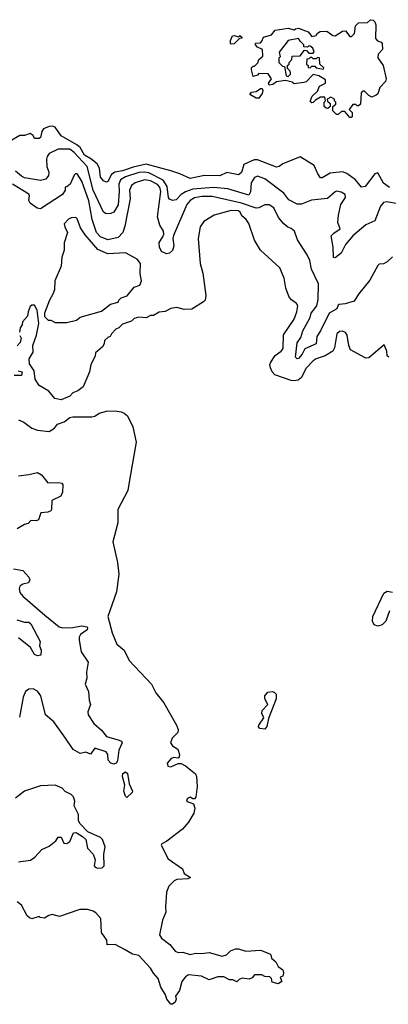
# Model space of a CAD drawing. Extents: x 2210602 to 2357277, y 510288 to 673808.
# Tile 385 of 464: x 2294933 to 2297447, y 659290 to 666008. Entities that reach past the tile are written whole.
import ezdxf

# ---------------------------------------------------------------- set-up
doc = ezdxf.new("R2010")
doc.units = 0

msp = doc.modelspace()

# ---------------------------------------------------------------- linework, layer by layer
at = {"layer": '0CON05XD'}
for points in [[(2297195, 665340), (2297185, 665340), (2297151.7, 665381.7), (2297128.3, 665381.7), (2297105, 665360), (2297095, 665360), (2297070, 665385), (2297070, 665415), (2297088.3, 665431.7), (2297090, 665445), (2297080, 665455), (2297080, 665465), (2297055, 665480), (2297030, 665465), (2297031.7, 665451.7), (2297050, 665435), (2297050, 665415), (2297035, 665402.5), (2297023, 665403), (2297010, 665415), (2297010, 665445), (2297020, 665455), (2297015, 665480), (2296985, 665480), (2296950.7, 665459.3), (2296935, 665442.5), (2296925, 665440), (2296915, 665450), (2296927.5, 665485), (2296965, 665520), (2296977, 665553), (2297020, 665575), (2297018.3, 665598.3), (2296973.9, 665623.9), (2296935, 665632.5), (2296886.4, 665583.6), (2296871.7, 665578.3), (2296805, 665570), (2296791.7, 665581.7), (2296745, 665592.5), (2296685, 665582.5), (2296660, 665565), (2296635, 665560), (2296630, 665575), (2296650, 665605), (2296628.3, 665638.3), (2296565, 665640), (2296555, 665630), (2296525, 665620), (2296513.3, 665665), (2296515, 665680), (2296525, 665690), (2296535, 665690), (2296557.5, 665712.5), (2296563.3, 665735), (2296591.7, 665758.3), (2296590, 665805), (2296555, 665820), (2296542.5, 665835), (2296542.5, 665847.5), (2296575, 665850), (2296585, 665860), (2296595, 665887.5), (2296650, 665905), (2296675, 665936.2), (2296765, 665950), (2296805, 665937.5), (2296815, 665946.2), (2296835, 665948.8), (2296900, 665925), (2296925, 665892.5), (2296955, 665900), (2296963.6, 665916.4), (2296982.3, 665927.7), (2297028.3, 665928.3), (2297069.3, 665899.3), (2297085, 665896.7), (2297135, 665930), (2297155, 665932.5), (2297185, 665892.5), (2297197, 665893), (2297217, 665913), (2297223.6, 665966.4), (2297243.9, 665986.1), (2297305, 665987.5), (2297325, 666007.5), (2297345, 666003.3), (2297355, 665993.3), (2297362.3, 665972.3), (2297359.1, 665879.1), (2297373.8, 665863.8), (2297398.8, 665855), (2297404.4, 665844.4), (2297406.7, 665805), (2297378.7, 665771.3), (2297376.9, 665746.9), (2297412.5, 665695), (2297432.5, 665605), (2297428, 665585), (2297390, 665545), (2297375, 665502.5), (2297365, 665492.5), (2297335, 665480), (2297315, 665490), (2297285, 665520), (2297275, 665520), (2297261.7, 665508.3), (2297258.3, 665431.7), (2297245, 665420), (2297235, 665420), (2297225, 665430), (2297205, 665430), (2297180, 665395), (2297200, 665375), (2297200, 665345), (2297195, 665340)], [(2296375, 665840), (2296370, 665845), (2296370, 665865), (2296383.6, 665896.4), (2296395, 665900), (2296425, 665890), (2296435, 665900), (2296448.3, 665888.3), (2296448.3, 665881.7), (2296431.7, 665878.3), (2296395, 665842.5), (2296375, 665840)], [(2296765, 665620), (2296780, 665635), (2296780, 665645), (2296777, 665657), (2296760, 665675), (2296760, 665695), (2296770, 665705), (2296770, 665715), (2296790, 665735), (2296791.7, 665758.3), (2296845, 665760), (2296875, 665800), (2296888.3, 665798.3), (2296905, 665780), (2296935, 665780), (2296941.7, 665788.3), (2296933, 665813), (2296915, 665827.5), (2296905, 665830), (2296895, 665820), (2296871.7, 665821.7), (2296870, 665835), (2296845, 665860), (2296835, 665880), (2296763.9, 665866.1), (2296703, 665787), (2296710, 665755), (2296700, 665745), (2296700, 665715), (2296725, 665690), (2296738.3, 665688.3), (2296750, 665625), (2296765, 665620)], [(2297005, 665670), (2297008.3, 665678.3), (2296980, 665705), (2296978.3, 665748.3), (2296965, 665750), (2296955, 665740), (2296935, 665740), (2296925, 665750), (2296915, 665750), (2296905, 665740), (2296891.7, 665738.3), (2296890, 665705), (2296900, 665695), (2296901.7, 665681.7), (2296915, 665680), (2296925, 665690), (2296945, 665690), (2296955, 665680), (2297005, 665670)], [(2296565, 665472.5), (2296545, 665472.5), (2296503, 665497), (2296515, 665512.5), (2296545, 665517.5), (2296575, 665537.5), (2296587.5, 665537.5), (2296592.5, 665525), (2296587.5, 665505), (2296565, 665472.5)], [(2297455, 664862.5), (2297415, 664892.9), (2297375, 664962.5), (2297355, 664956.7), (2297289.6, 664870.4), (2297265, 664865.5), (2297224.3, 664915), (2297165, 664958.2), (2297135, 664970.4), (2297050.2, 664959.8), (2296995, 664928), (2296985, 664928.8), (2296966, 664955), (2296942.2, 665012.2), (2296845, 665071.4), (2296727.5, 665025), (2296702.5, 665005), (2296685, 665000.8), (2296555, 665050.9), (2296531.7, 665051.7), (2296461.1, 665018.9), (2296446.9, 664965), (2296425, 664949.2), (2296345, 664964.2), (2296298.9, 664941.1), (2296194.6, 664945.4), (2296095, 664923.5), (2296025, 664956.9), (2295965, 664977.1), (2295795, 665022), (2295708, 665002), (2295635, 664976.2), (2295582.5, 664967.5), (2295559.8, 664950.2), (2295535, 664903.3), (2295525, 664898.8), (2295505, 664908.8), (2295485, 664933.3), (2295478.6, 664995), (2295461.9, 665025), (2295419.1, 665059.1), (2295375, 665083.2), (2295344.8, 665134.8), (2295323.7, 665153.7), (2295216.5, 665215), (2295175, 665273.6), (2295155, 665280.5), (2295135, 665278.2), (2295095, 665262.9), (2295083.3, 665245), (2295075.9, 665204.1), (2295065, 665196.7), (2295035, 665197.5), (2295025, 665217.5), (2295005, 665230), (2294965, 665217.5), (2294933.6, 665216.4), (2294864, 665176)], [(2297515, 664750.5), (2297435, 664765.6), (2297415, 664760.8), (2297392.9, 664735), (2297355, 664636), (2297295, 664608), (2297205, 664532.5), (2297155.7, 664474.3), (2297125.5, 664414.5), (2297085, 664383.8), (2297073.3, 664385), (2297071.1, 664455), (2297057.3, 664532.7), (2297075, 664552), (2297118.8, 664581.2), (2297103.2, 664623.2), (2297107.1, 664675), (2297124.2, 664745.8), (2297155.8, 664795), (2297152.5, 664815), (2297125, 664831.2), (2297095, 664838), (2297085, 664834), (2297032.4, 664787.6), (2296923.4, 664776.6), (2296855, 664749.2), (2296825, 664748.8), (2296769.5, 664779.5), (2296734.2, 664825), (2296605, 664922.5), (2296555, 664940.8), (2296535, 664932), (2296510.8, 664895), (2296508, 664832), (2296495, 664810.8), (2296353.7, 664853.7), (2296255, 664863.1), (2296115, 664850.8), (2296065, 664833.2), (2296035, 664815.4), (2296000.7, 664779.3), (2295975, 664773.9), (2295955, 664782.5), (2295947.1, 664795), (2295939.3, 664869.3), (2295912.2, 664912.2), (2295815, 664962.8), (2295785, 664968.1), (2295745, 664963.9), (2295654.2, 664935.8), (2295620, 664915), (2295609.2, 664885), (2295612.2, 664835), (2295604.6, 664745), (2295575, 664694.3), (2295555, 664685.7), (2295523, 664683), (2295504.3, 664695), (2295433.9, 664843.9), (2295392.3, 665005), (2295305, 665100.8), (2295275, 665125.3), (2295195, 665124.5), (2295134.3, 665095), (2295120.6, 665075), (2295116.9, 665055), (2295119.2, 665005), (2295131.7, 664968.3), (2295130, 664945), (2295111.2, 664918.8), (2295075, 664910), (2294965, 664929.5), (2294945, 664938.9), (2294903.6, 664973.6)], [(2297475, 664390), (2297440, 664355), (2297415, 664342.5), (2297385, 664340), (2297375, 664330), (2297320.5, 664229.5), (2297243.3, 664135), (2297215, 664087.5), (2297152, 664068), (2297112.5, 664065), (2297105, 664060), (2297096, 664034), (2297044.5, 664005), (2296985.8, 663884.2), (2296960.5, 663845), (2296954.1, 663795.9), (2296877, 663763), (2296860.8, 663725), (2296835, 663696.2), (2296825, 663693.3), (2296814, 663705), (2296825, 663802.5), (2296851.7, 663838.3), (2296864.4, 663885), (2296913.8, 663975), (2296922, 664005), (2296960.5, 664055), (2296968.6, 664098.6), (2296970, 664205), (2296923.8, 664305), (2296912.5, 664365), (2296893.6, 664403.6), (2296827.5, 664505), (2296806.7, 664565), (2296785, 664583.3), (2296761.7, 664591.7), (2296735.8, 664615.8), (2296698.2, 664658.2), (2296666.7, 664725), (2296635, 664744.4), (2296605, 664743.3), (2296565, 664722.9), (2296545, 664721.2), (2296445, 664755.3), (2296245, 664800.3), (2296175, 664800.7), (2296125, 664793.1), (2296095, 664774.4), (2296073.5, 664746.5), (2295981.9, 664535), (2295977.3, 664515), (2295985.2, 664464.8), (2295976.2, 664433.8), (2295955.9, 664414.1), (2295935, 664410.3), (2295901.4, 664425), (2295885.6, 664455), (2295883.6, 664486.4), (2295910, 664525), (2295916.7, 664545), (2295913.8, 664565), (2295889.4, 664605), (2295872.7, 664662.7), (2295894.7, 664835.3), (2295889.3, 664865), (2295873.5, 664883.5), (2295825, 664908.1), (2295785, 664915.3), (2295720, 664895), (2295695, 664876.9), (2295682.1, 664845), (2295687.5, 664785), (2295650.9, 664599.1), (2295636.2, 664555), (2295605, 664520.5), (2295535, 664506.7), (2295485, 664525.4), (2295456.8, 664555), (2295427.3, 664645), (2295405, 664772), (2295355.9, 664905.9), (2295325, 664956.2), (2295315, 664957.5), (2295304.2, 664945.8), (2295276.7, 664885), (2295255, 664866.7), (2295242.5, 664865), (2295243.8, 664845), (2295225.4, 664814.6), (2295075, 664718), (2295052.3, 664722.3), (2295003.8, 664755), (2294995.8, 664775), (2294999.4, 664805), (2294995, 664817.5), (2294884.2, 664885.8)], [(2297450, 663705), (2297440, 663715), (2297437, 663747), (2297418.3, 663788.3), (2297315, 663700), (2297295, 663697.5), (2297190, 663755), (2297177.5, 663785), (2297166.7, 663855), (2297155, 663872.5), (2297135, 663882.5), (2297115, 663880), (2297096.4, 663863.6), (2297081.2, 663768.8), (2297068.8, 663745), (2297016.2, 663713.8), (2296956.1, 663693.9), (2296935, 663679.4), (2296885, 663626.9), (2296854.7, 663565.3), (2296831.9, 663548.1), (2296805, 663542.7), (2296785, 663546.2), (2296673.6, 663583.6), (2296654.5, 663604.5), (2296643.1, 663633.1), (2296639.5, 663655), (2296645, 663672), (2296674.6, 663715.4), (2296717.5, 663745), (2296731.1, 663765), (2296731.8, 663858.2), (2296804.5, 663965), (2296824.4, 664015), (2296830, 664055), (2296821.7, 664071.7), (2296786.1, 664096.1), (2296770, 664115), (2296747.5, 664175), (2296736.7, 664245), (2296706.7, 664315), (2296574.5, 664434.5), (2296535, 664503.3), (2296495, 664617.5), (2296478.8, 664645), (2296449.2, 664669.2), (2296436, 664695), (2296425, 664703.8), (2296375, 664705.8), (2296260, 664675), (2296188.3, 664631.7), (2296163.8, 664595), (2296151.2, 664515), (2296163.3, 664345), (2296182.5, 664277.5)], [(2295255, 663942.5), (2295321.7, 663958.3), (2295345, 663977.5), (2295491.7, 664018.3), (2295553, 664067), (2295605, 664080), (2295610, 664095), (2295625, 664110), (2295666.4, 664123.6), (2295715, 664183.3), (2295753, 664197), (2295763.3, 664225), (2295753.8, 664275), (2295756, 664345), (2295735, 664373.8), (2295655, 664417.5), (2295535, 664411.2), (2295465, 664438.8), (2295379.1, 664539.1), (2295348.6, 664588.6), (2295325, 664650), (2295315, 664657.5), (2295285, 664656.7), (2295265, 664647.5), (2295237.5, 664615), (2295240, 664595), (2295260, 664555), (2295236.7, 664485), (2295236.7, 664435), (2295221.7, 664388.3), (2295216.7, 664325), (2295173.3, 664225), (2295170, 664165), (2295160, 664135), (2295137.5, 664095), (2295102.5, 664005), (2295103, 663983), (2295128.3, 663958.3), (2295145, 663957.5), (2295175, 663942.5), (2295255, 663942.5)], [(2296182.5, 664277.5), (2296202.5, 664125), (2296197.5, 664095), (2296186.4, 664083.6), (2296106.4, 664033.6), (2296055, 664030), (2296005, 664043.3), (2295963.6, 664036.4), (2295925, 664017.5), (2295885, 664012.5), (2295845, 663990), (2295825, 663990), (2295795, 663972.5), (2295745, 663977.5), (2295715, 663970), (2295695, 663950), (2295635, 663930), (2295610, 663905), (2295590, 663895), (2295560, 663865), (2295550, 663845), (2295535, 663840), (2295511.7, 663818.3), (2295510, 663795), (2295497.5, 663775), (2295450, 663735), (2295447, 663713), (2295417.5, 663655), (2295408.8, 663605), (2295365, 663502.5), (2295330, 663475), (2295295, 663462.5), (2295275, 663440), (2295215, 663413.3), (2295173.9, 663423.9), (2295133, 663473), (2295065, 663512.5), (2295038.8, 663555), (2295031.7, 663611.7), (2295000.7, 663660.7), (2294997, 663693), (2295025, 663740), (2295022.5, 663785), (2295048.8, 663855), (2295063.3, 663935), (2295053.3, 664025), (2295035, 664060), (2295015, 664060), (2295005, 664050), (2294990, 664015), (2294986.7, 663985), (2294953, 663947), (2294950, 663925), (2294937.5, 663905), (2294932.5, 663875)], [(2294933, 663853), (2294942.5, 663835), (2294937.5, 663805), (2294915, 663782.5)], [(2294921.7, 663611.7), (2294950, 663605), (2294945, 663580), (2294895, 663580)], [(2294925, 663278), (2294961.3, 663261.3), (2295015, 663221.2), (2295055, 663207.5), (2295135, 663197.5), (2295169.5, 663220.5), (2295191.2, 663248.8), (2295235.9, 663264.1), (2295275, 663292.5), (2295295, 663297.5), (2295425, 663297.5), (2295446.7, 663303.3), (2295475, 663322.5), (2295525, 663337.5), (2295585, 663340), (2295625, 663332.5), (2295645, 663322.5), (2295667.5, 663305), (2295705, 663230), (2295726.7, 663125), (2295681.2, 662865), (2295670, 662795), (2295603.6, 662666.4), (2295602.5, 662575), (2295567.5, 662445), (2295600, 662305), (2295610, 662225), (2295593.3, 662105), (2295534.2, 661935), (2295563.6, 661823.6), (2295596.4, 661746.4), (2295646.2, 661705), (2295680, 661635), (2295832.5, 661475), (2295862.5, 661415), (2295916.1, 661346.1), (2296003.3, 661195), (2296013.8, 661165), (2296011.2, 661145), (2295974, 661105), (2295962.5, 661075), (2295975, 661053.8), (2296010.7, 661030.7), (2296022.5, 660995), (2296021.7, 660978.3), (2296015, 660970), (2295985, 660973.3), (2295967, 660967), (2295938.8, 660935), (2295943.3, 660915), (2295965, 660910), (2296015, 660933.3), (2296035, 660932.5), (2296065, 660916.7), (2296133.2, 660863.2), (2296140, 660845), (2296144.2, 660775), (2296135, 660702.5), (2296125, 660692.5), (2296115, 660692.5), (2296095, 660703.3), (2296077.5, 660695), (2296071.2, 660685), (2296075, 660673.3), (2296118, 660658), (2296128.8, 660628.8), (2296120.8, 660595), (2296085, 660532.5), (2296043.3, 660485), (2295937.3, 660402.7), (2295902.5, 660385), (2295897.5, 660375), (2295945, 660283.3), (2296042.5, 660215), (2296055, 660182.5), (2296097.5, 660155), (2296080, 660145), (2296005, 660140.8), (2295986.8, 660133.2), (2295950, 660095), (2295934.1, 660055.9), (2295926.7, 659955), (2295930.7, 659919.3), (2295906.2, 659865), (2295886.7, 659765), (2295900.5, 659740.5), (2295957.7, 659697.7), (2295992.7, 659652.7), (2296014.2, 659644.2), (2296045.9, 659645.9), (2296095, 659630), (2296135, 659638.8), (2296175, 659636.7), (2296225, 659643.3), (2296315, 659617.5), (2296343, 659627), (2296370, 659655), (2296405, 659667.5), (2296425, 659667.5), (2296475, 659652.5), (2296575, 659660), (2296640, 659635), (2296647, 659627), (2296650, 659605), (2296679.3, 659579.3), (2296697, 659547), (2296727.5, 659525), (2296732.5, 659505), (2296728.3, 659481.7), (2296710, 659475), (2296720, 659445), (2296695, 659430), (2296655, 659440), (2296650, 659465), (2296638.3, 659478.3), (2296605, 659480), (2296585, 659490), (2296535, 659490), (2296519.3, 659470.7), (2296498.3, 659461.7), (2296450.7, 659469.3), (2296430.7, 659459.3), (2296415, 659442.5), (2296387, 659457), (2296365, 659457.5), (2296325, 659477.5), (2296283.6, 659476.4), (2296225, 659457.5), (2296173, 659483), (2296085, 659490), (2296063, 659477), (2296040, 659445), (2296022.5, 659385), (2295996.7, 659345), (2296000, 659325), (2295992.5, 659305), (2295975, 659290), (2295965, 659290), (2295936.7, 659325), (2295926.7, 659355), (2295896.1, 659406.1), (2295876.7, 659465), (2295845, 659502.5), (2295825, 659537.5), (2295745, 659622.5), (2295702.3, 659632.3), (2295647.5, 659665), (2295585, 659697.5), (2295530, 659695), (2295527, 659727), (2295490.7, 659780.7), (2295487.5, 659875), (2295453.3, 659915), (2295435, 659926), (2295395, 659936), (2295344.1, 659935.9), (2295205, 659890), (2295155, 659902.5), (2295133, 659897), (2295101.7, 659878.3), (2295073, 659883), (2295065, 659890), (2295015, 659873.3), (2294999.3, 659879.3), (2294985, 659892.5), (2294945, 659967.5), (2294915, 659990)], [(2294925, 662895.8), (2294996.1, 662903.9), (2295055, 662918), (2295081.2, 662901.2), (2295125, 662846.7), (2295199.5, 662849.5), (2295220, 662845), (2295227.5, 662835), (2295226.1, 662783.9), (2295213.8, 662756.2), (2295153, 662727), (2295150, 662665), (2295145, 662656.7), (2295125, 662647.5), (2295076.7, 662643.3), (2295062.5, 662595), (2295045, 662588.8), (2295008.3, 662591.7), (2294990.7, 662569.3), (2294965, 662562.5), (2294917, 662533)], [(2294891.2, 662261.2), (2294955, 662248.8), (2294996, 662205), (2295001.2, 662185), (2294993.9, 662166.1), (2294955, 662157.1), (2294935, 662143.8), (2294929.1, 662125), (2294935, 662098.8), (2294954.7, 662074.7), (2295105, 661945.8), (2295203.3, 661865), (2295225, 661858), (2295295, 661860), (2295355, 661872), (2295392.5, 661865), (2295396.7, 661855), (2295392.5, 661845), (2295347.7, 661812.3), (2295338.8, 661795), (2295338, 661775), (2295353.3, 661695), (2295400, 661625), (2295388, 661555), (2295390, 661515), (2295380, 661475), (2295402, 661425), (2295406.2, 661365), (2295416.7, 661335), (2295398.8, 661285), (2295400, 661265), (2295438.1, 661205), (2295491.1, 661161.1), (2295525, 661116), (2295612.1, 661092.1), (2295627.5, 661085), (2295631.2, 661075), (2295610, 661025), (2295599.7, 660950.3), (2295591.2, 660935), (2295575, 660927.5), (2295555, 660934.2), (2295536, 660955), (2295533.3, 660995), (2295523.6, 661013.6), (2295445, 661036.7), (2295415, 660997.5), (2295385, 661010), (2295345, 661000), (2295297.9, 661027.9), (2295246.7, 661105), (2295166.8, 661216.8), (2295110, 661265), (2295078, 661395), (2295055, 661426.2), (2295025, 661443.3), (2294995, 661440), (2294973.3, 661425), (2294956.7, 661385), (2294931.7, 661248.3)], [(2297456, 661975), (2297430, 661905), (2297405, 661878), (2297375, 661870.8), (2297349.7, 661879.7), (2297338.6, 661905), (2297340.8, 661935), (2297416.7, 662095), (2297440.5, 662109.5), (2297475, 662102.5)], [(2294914.1, 661914.1), (2294965, 661896.2), (2294995, 661896.2), (2295010, 661885), (2295072.5, 661765), (2295067.5, 661735), (2295080, 661705), (2295078.3, 661671.7), (2295055, 661666.7), (2295035, 661676.7), (2295006.7, 661725), (2294925, 661791.2)], [(2296605, 661167.1), (2296570.9, 661170.9), (2296562.5, 661182.5), (2296563.1, 661195), (2296599.2, 661245), (2296584.5, 661275), (2296586.4, 661295), (2296626, 661335), (2296605.4, 661375), (2296605.4, 661395), (2296625, 661420), (2296655, 661423.5), (2296669, 661419), (2296682, 661405), (2296681.9, 661375), (2296630.5, 661239.5), (2296619.5, 661185), (2296605, 661167.1)], [(2295665, 660700), (2295655, 660710), (2295644.2, 660745), (2295650, 660785), (2295633.8, 660845), (2295636.7, 660865), (2295655, 660876.2), (2295668.8, 660865), (2295680, 660795), (2295702.5, 660745), (2295700, 660735), (2295665, 660700)], [(2294925, 660262.5), (2295006.1, 660273.9), (2295037.5, 660295), (2295083.6, 660346.4), (2295135, 660370), (2295180, 660405), (2295195, 660430), (2295215, 660430), (2295235, 660390), (2295255, 660387.5), (2295275, 660400), (2295300.7, 660459.3), (2295315, 660462.5), (2295325, 660457.5), (2295362.5, 660435), (2295383.6, 660413.6), (2295396.1, 660356.1), (2295433.3, 660315), (2295447.5, 660275), (2295440, 660235), (2295447.5, 660225), (2295465, 660218.8), (2295495, 660220), (2295508.8, 660235), (2295506.2, 660315), (2295516, 660365), (2295498, 660415), (2295485, 660428.8), (2295397.7, 660467.7), (2295342.9, 660522.9), (2295333.8, 660545), (2295333.3, 660585), (2295303.8, 660645), (2295310, 660675), (2295301.2, 660705), (2295285, 660721.2), (2295242.7, 660742.7), (2295222.5, 660765), (2295175, 660786.2), (2295075, 660780), (2294966.4, 660743.6), (2294903.6, 660696.4)]]:
    msp.add_lwpolyline(points, dxfattribs=at)

doc.saveas('drawing.dxf')
